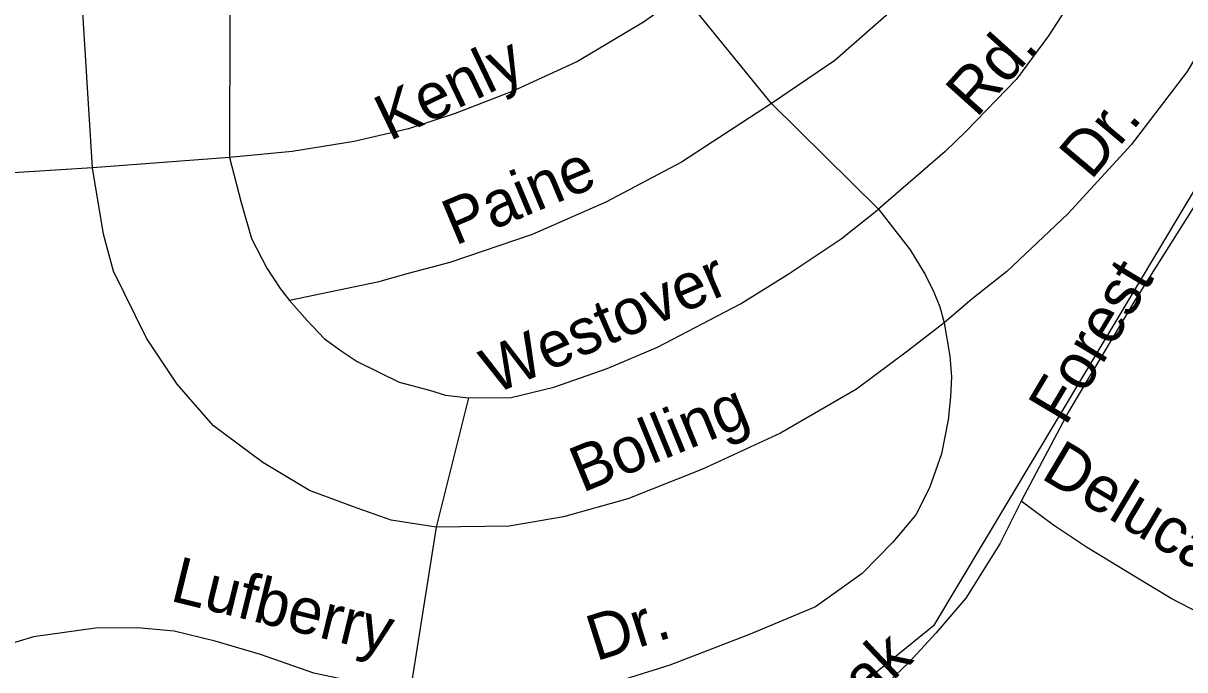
# Model space of a CAD drawing. Extents: x 2260773 to 2342389, y 552869 to 618546.
# Drawn here: x 2313231 to 2315643, y 586380 to 587722 of the extents above; entities that cross this region are included whole.
import ezdxf

# ---------------------------------------------------------------- set-up
doc = ezdxf.new("R2010")
doc.units = 0
for name, color, linetype in [('Exist Boundary Land Use Reservation Military US Department of Defense', 7, 'Continuous'), ('Exist Road Non-System Type 51', 7, 'Continuous'), ('Exist Road Non-System Type 51 Label', 7, 'Continuous'), ('Exist Road Secondary Type 51 Attributed', 7, 'Continuous'), ('Exist Road Secondary Type 51 Label', 7, 'Continuous')]:
    doc.layers.add(name, color=color, linetype=linetype)

msp = doc.modelspace()

# ---------------------------------------------------------------- linework, layer by layer
at = {"layer": 'Exist Boundary Land Use Reservation Military US Department of Defense'}
msp.add_lwpolyline([(2316266.1, 588383.9), (2315121, 586471.4), (2314859.6, 586259.1)], dxfattribs=at)
at = {"layer": 'Exist Road Non-System Type 51'}
for p, q in [((2314784.8, 587555.3), (2314600.5, 587782)), ((2313659.7, 587738.8), (2313658.8, 587443.2)), ((2315007, 587336.5), (2314784.8, 587555.3)), ((2313658.8, 587443.2), (2313374.9, 587422.1)), ((2313374.9, 587422.1), (2313075.1, 587402.7)), ((2314155.2, 586944.8), (2314088.2, 586676.5)), ((2314088.2, 586676.5), (2314033.6, 586330.7))]:
    msp.add_line(p, q, dxfattribs=at)
for points in [[(2315392.4, 588540.8), (2315471.1, 588548.1), (2315522.3, 588544.6), (2315557.6, 588537.5), (2315594.6, 588525.2), (2315635.7, 588503.7), (2315711.6, 588447.3), (2315770.9, 588384), (2315803.3, 588336.1), (2315834.4, 588274.6), (2315848.9, 588215.6), (2315855.6, 588158.2), (2315857.4, 588112.3), (2315845, 588039.9), (2315816.8, 587946.4), (2315760.4, 587812.3), (2315647.5, 587621.7), (2315531.1, 587470), (2315399.7, 587326.2), (2315273, 587206.5), (2315200.4, 587149.7), (2315142.8, 587100)], [(2313374.9, 587422.1), (2313351.1, 587800.6), (2313329.9, 588132.3), (2313319.3, 588319.3)], [(2315504.6, 588209.3), (2315465.9, 588198.8), (2315400.6, 588151.1), (2315324.8, 588084.1), (2315263, 588015.2), (2315180.2, 587902.3), (2315113.1, 587824.7), (2315051.4, 587762.9), (2314916.2, 587644.4), (2314784.8, 587555.3)], [(2315504.6, 588209.3), (2315506.4, 588129.9), (2315499.4, 588029.4), (2315487, 587964.1), (2315460.6, 587874.1), (2315420, 587789.4), (2315360, 587695.9), (2315293, 587605.9), (2315189, 587498.2), (2315145.5, 587455.6), (2315007, 587336.5)], [(2314600.5, 587782), (2314518.8, 587724.1), (2314381.9, 587642.6), (2314247.8, 587580.9), (2314127.9, 587535), (2314030.9, 587503.2), (2313918, 587476.8), (2313789.3, 587455.6), (2313658.8, 587443.2)], [(2314784.8, 587555.3), (2314754.8, 587535.9), (2314597.9, 587433.5), (2314440.9, 587350.6), (2314287.5, 587283.5), (2314116.4, 587225.3), (2314030, 587202.4), (2313966.5, 587184.7), (2313784, 587146.8)], [(2313658.8, 587443.2), (2313683.5, 587349.7), (2313704.7, 587275.6), (2313736.4, 587213.8), (2313764.6, 587171.5), (2313784, 587146.8)], [(2314088.2, 586676.5), (2313994.8, 586690.7), (2313924.2, 586715.4), (2313825.5, 586752.4), (2313728.5, 586810.7), (2313626.2, 586886.5), (2313550.3, 586973), (2313486.9, 587068.3), (2313418.1, 587207.7), (2313397.8, 587284.4), (2313374.9, 587422.1)], [(2314155.2, 586944.8), (2314244.3, 586945.6), (2314332.5, 586966.8), (2314443.6, 587005.6), (2314547.6, 587049.7), (2314720.5, 587139.7), (2314819.2, 587201.5), (2314929.4, 587274.7), (2315007, 587336.5)], [(2315007, 587336.5), (2315072.3, 587251.8), (2315104, 587200.6), (2315121.7, 587163.6), (2315134, 587133.6), (2315142.8, 587100)], [(2313784, 587146.8), (2313820.2, 587105.3), (2313856.3, 587067.4), (2313893.4, 587040.9), (2313924, 587019.7), (2314011.5, 586977.4), (2314074.1, 586960.6), (2314107.6, 586950.1), (2314155.2, 586944.8)], [(2315142.8, 587100), (2315155.2, 587031.2), (2315158.1, 586987.4), (2315156.3, 586946.8), (2315151.6, 586898.9), (2315137.5, 586828.3), (2315112.8, 586757.7), (2315084, 586701.5), (2315036.4, 586645.1), (2314972.9, 586579.8), (2314875.9, 586511), (2314740.2, 586454.5), (2314573.6, 586390), (2314410.3, 586338.4), (2314333.7, 586326.6), (2314210.5, 586322.1), (2314110.6, 586319.1), (2314033.6, 586330.7)], [(2315142.8, 587100), (2315067, 587041.8), (2314961.2, 586962.4), (2314803.3, 586871.5), (2314641.2, 586796.6), (2314486.1, 586734.9), (2314352.4, 586697.5), (2314239.9, 586678.3), (2314088.2, 586676.5)], [(2315676, 586496.3), (2315614.3, 586528), (2315537.6, 586574.8), (2315438.8, 586634.8), (2315370, 586680.7), (2315303, 586730.1)], [(2314033.6, 586330.7), (2313834.3, 586373), (2313723.2, 586411.9), (2313629.6, 586439.9), (2313544.4, 586460.3), (2313468.3, 586467.5), (2313381, 586466.6), (2313252.3, 586448.9), (2313141.2, 586415.4)]]:
    msp.add_lwpolyline(points, dxfattribs=at)
at = {"layer": 'Exist Road Secondary Type 51 Attributed'}
msp.add_lwpolyline([(2315743, 587470.3), (2315541.1, 587150), (2315401.8, 586917.1), (2315303, 586730.1), (2315258.6, 586641.3), (2315187.8, 586528.6), (2315126.1, 586456.2), (2315070.6, 586396.3), (2314980.4, 586310.3), (2314901.1, 586234.5), (2314898.8, 586232.2), (2314813.7, 586148.9), (2314769.6, 586105.4), (2314669.7, 586005.4), (2314551.6, 585877.2), (2314460.8, 585760.1), (2314359.9, 585618.8), (2314226.7, 585416.8), (2314139.8, 585281.1), (2314111.7, 585237.1), (2313978.4, 585023.4), (2313960.3, 584994.4)], dxfattribs=at)

# ---------------------------------------------------------------- texts
at = {"layer": 'Exist Road Non-System Type 51 Label'}
for s, rotation, p in [('Rd.', 48.0552, (2315209.9, 587523.9)), ('Kenly', 25.617, (2313991.4, 587476.6)), ('Dr.', 50.0089, (2315447.9, 587394.5)), ('Paine', 22.7531, (2314127.5, 587259.8)), ('Westover', 23.3826, (2314208.8, 586951.1)), ('Bolling', 22.246, (2314391.6, 586747)), ('Lufberry', 346.1635, (2313533.4, 586524)), ('Dr.', 17.6767, (2314420, 586397.5))]:
    msp.add_text(s, height=95, rotation=rotation, dxfattribs=at).set_placement(p)
at = {"layer": 'Exist Road Secondary Type 51 Label'}
for s, rotation, p in [('Forest', 59.1022, (2315394.9, 586884.2)), ('Deluca', 329.218, (2315341.4, 586778.8)), ('Oak', 43.4595, (2314913.1, 586239.4))]:
    msp.add_text(s, height=95, rotation=rotation, dxfattribs=at).set_placement(p)

doc.saveas('drawing.dxf')
